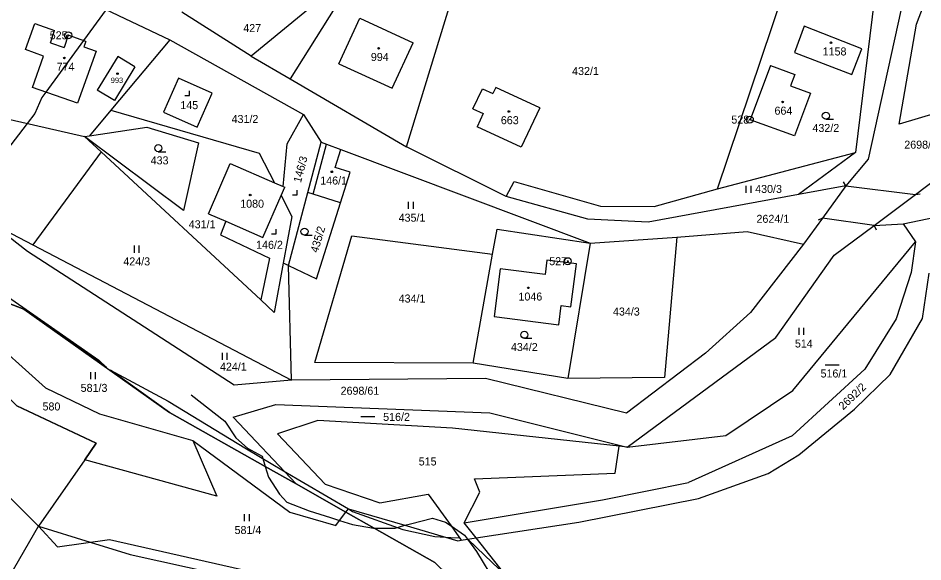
# Model space of a CAD drawing. Extents: x -439246 to -433691, y -1130252 to -1121148.
# Drawn here: x -437381 to -437188.8, y -1124250 to -1124134.4 of the extents above; entities that cross this region are included whole.
import ezdxf

# ---------------------------------------------------------------- set-up
doc = ezdxf.new("R2010")
doc.units = 0
for name, color, linetype in [('Vrstva 1', 7, 'Continuous'), ('Vrstva 16', 7, 'Continuous'), ('Vrstva 17', 7, 'Continuous'), ('Vrstva 18', 7, 'Continuous'), ('Vrstva 19', 7, 'Continuous'), ('Vrstva 24', 7, 'Continuous'), ('Vrstva 25', 7, 'Continuous'), ('Vrstva 26', 7, 'Continuous'), ('Vrstva 3', 7, 'Continuous'), ('Vrstva 37', 7, 'Continuous'), ('Vrstva 4', 7, 'Continuous'), ('Vrstva 52', 7, 'Continuous')]:
    doc.layers.add(name, color=color, linetype=linetype)

msp = doc.modelspace()

# ---------------------------------------------------------------- linework, layer by layer
at = {"layer": 'Vrstva 1'}
for points in [[(-437298.53, -1124161.75), (-437286.35, -1124121.87)], [(-437190.18, -1124135.71), (-437184.96, -1124122.11)], [(-437192.07, -1124126.25), (-437200.45, -1124164.39)], [(-437370.75, -1124128.54), (-437348.82, -1124139.01)], [(-437311, -1124127.73), (-437323.25, -1124147.35)], [(-437317.32, -1124130.86), (-437331.54, -1124142.52)], [(-437232.42, -1124170.71), (-437218.51, -1124129.2)], [(-437199.08, -1124130.03), (-437203.09, -1124162.98)], [(-437331.54, -1124142.52), (-437346.24, -1124133.12)], [(-437312.87, -1124144.11), (-437308.41, -1124134.44)], [(-437308.41, -1124134.44), (-437297.11, -1124139.65)], [(-437379.43, -1124141.05), (-437377.47, -1124135.57)], [(-437377.47, -1124135.57), (-437373.3, -1124137.02)], [(-437214.01, -1124136.15), (-437216.09, -1124141.72)], [(-437201.77, -1124140.92), (-437214.01, -1124136.15)], [(-437193.83, -1124156.94), (-437190.18, -1124135.71)], [(-437374.17, -1124139.67), (-437373.3, -1124137.02)], [(-437370.38, -1124138.03), (-437371.25, -1124140.64)], [(-437366.61, -1124139.39), (-437370.38, -1124138.03)], [(-437374.17, -1124139.67), (-437371.25, -1124140.64)], [(-437366.61, -1124139.39), (-437367.03, -1124140.55)], [(-437367.03, -1124140.55), (-437364.47, -1124141.45)], [(-437348.82, -1124139.01), (-437361.34, -1124154.01)], [(-437348.82, -1124139.01), (-437320.36, -1124154.93)], [(-437301.57, -1124149.32), (-437297.11, -1124139.65)], [(-437375.6, -1124142.48), (-437379.43, -1124141.05)], [(-437377.95, -1124149.14), (-437375.6, -1124142.48)], [(-437364.47, -1124141.45), (-437368.38, -1124152.52)], [(-437359.87, -1124142.59), (-437364.2, -1124149.73)], [(-437356.23, -1124144.8), (-437359.87, -1124142.59)], [(-437331.54, -1124142.52), (-437323.25, -1124147.35)], [(-437216.09, -1124141.72), (-437203.89, -1124146.43)], [(-437203.89, -1124146.43), (-437201.77, -1124140.92)], [(-437312.87, -1124144.11), (-437301.57, -1124149.32)], [(-437221.18, -1124144.48), (-437225.5, -1124156.06)], [(-437221.18, -1124144.48), (-437216.03, -1124146.4)], [(-437356.23, -1124144.8), (-437360.57, -1124151.94)], [(-437216.03, -1124146.4), (-437216.92, -1124148.79)], [(-437346.97, -1124147.18), (-437350.15, -1124154.37)], [(-437339.78, -1124150.37), (-437346.97, -1124147.18)], [(-437323.25, -1124147.35), (-437298.53, -1124161.75)], [(-437368.38, -1124152.52), (-437377.95, -1124149.14)], [(-437360.57, -1124151.94), (-437364.2, -1124149.73)], [(-437284.39, -1124153.7), (-437282.39, -1124149.42)], [(-437282.39, -1124149.42), (-437280.2, -1124150.43)], [(-437279.55, -1124149.18), (-437280.2, -1124150.43)], [(-437270.18, -1124153.51), (-437279.55, -1124149.18)], [(-437216.92, -1124148.79), (-437212.7, -1124150.36)], [(-437167.02, -1124148.93), (-437193.83, -1124156.94)], [(-437400.11, -1124151.98), (-437366.93, -1124159.56)], [(-437342.96, -1124157.56), (-437339.78, -1124150.37)], [(-437212.7, -1124150.36), (-437216.09, -1124159.45)], [(-437361.34, -1124154.01), (-437365.84, -1124159.4)], [(-437361.34, -1124154.01), (-437329.82, -1124163.12)], [(-437284.39, -1124153.7), (-437282.2, -1124154.71)], [(-437270.18, -1124153.51), (-437274.14, -1124161.87)], [(-437350.15, -1124154.37), (-437342.96, -1124157.56)], [(-437323.89, -1124161.15), (-437320.36, -1124154.93)], [(-437320.36, -1124154.93), (-437316.67, -1124160.76)], [(-437282.2, -1124154.71), (-437283.51, -1124157.54)], [(-437216.09, -1124159.45), (-437225.5, -1124156.06)], [(-437365.84, -1124159.4), (-437353.66, -1124157.58)], [(-437353.66, -1124157.58), (-437342.72, -1124160.9)], [(-437274.14, -1124161.87), (-437283.51, -1124157.54)], [(-437366.93, -1124159.56), (-437365.84, -1124159.4)], [(-437345.91, -1124175.32), (-437366.93, -1124159.56)], [(-437366.93, -1124159.56), (-437363.39, -1124162.84)], [(-437342.72, -1124160.9), (-437345.91, -1124175.32)], [(-437324.71, -1124170.23), (-437323.89, -1124161.15)], [(-437319.49, -1124171.46), (-437316.67, -1124160.76)], [(-437316.67, -1124160.76), (-437315.5, -1124161.2)], [(-437315.5, -1124161.2), (-437312.43, -1124162.35)], [(-437277.36, -1124172.33), (-437298.53, -1124161.75)], [(-437363.39, -1124162.84), (-437377.88, -1124182.6)], [(-437363.39, -1124162.84), (-437329.47, -1124194.3)], [(-437329.82, -1124163.12), (-437326.54, -1124169.44)], [(-437313.64, -1124166.19), (-437312.43, -1124162.35)], [(-437312.43, -1124162.35), (-437259.47, -1124182.21)], [(-437232.42, -1124170.71), (-437203.09, -1124162.98)], [(-437203.09, -1124162.98), (-437215.23, -1124171.91)], [(-437340.6, -1124175.98), (-437335.98, -1124165.34)], [(-437335.98, -1124165.34), (-437326.54, -1124169.44)], [(-437200.45, -1124164.39), (-437205.13, -1124170.05)], [(-437190.39, -1124171.89), (-437181.89, -1124165.44)], [(-437310.47, -1124167.18), (-437313.64, -1124166.19)], [(-437312.51, -1124173.66), (-437310.47, -1124167.18)], [(-437326.54, -1124169.44), (-437324.71, -1124170.23)], [(-437277.36, -1124172.33), (-437275.61, -1124169.12)], [(-437275.61, -1124169.12), (-437257.27, -1124174.4)], [(-437325.15, -1124172.12), (-437324.39, -1124170.37)], [(-437324.71, -1124170.23), (-437324.39, -1124170.37)], [(-437245.9, -1124174.46), (-437232.42, -1124170.71)], [(-437205.13, -1124170.05), (-437215.23, -1124171.91)], [(-437205.13, -1124170.05), (-437210.13, -1124176.91)], [(-437329.01, -1124181.01), (-437325.15, -1124172.12)], [(-437325.15, -1124172.12), (-437322.84, -1124176.55)], [(-437323.59, -1124187.01), (-437319.49, -1124171.46)], [(-437318.31, -1124171.83), (-437319.49, -1124171.46)], [(-437312.51, -1124173.66), (-437318.31, -1124171.83)], [(-437260, -1124177.14), (-437277.36, -1124172.33)], [(-437215.23, -1124171.91), (-437247.14, -1124177.79)], [(-437199.12, -1124178.51), (-437190.39, -1124171.89)], [(-437317.6, -1124189.79), (-437312.51, -1124173.66)], [(-437257.27, -1124174.4), (-437245.9, -1124174.46)], [(-437340.6, -1124175.98), (-437336.9, -1124177.59)], [(-437322.84, -1124176.55), (-437324.68, -1124186.5)], [(-437247.14, -1124177.79), (-437260, -1124177.14)], [(-437210.13, -1124176.91), (-437214.18, -1124182.46)], [(-437193.01, -1124178.16), (-437181.06, -1124175.67)], [(-437386.91, -1124177.89), (-437377.88, -1124182.6)], [(-437379.05, -1124184.03), (-437386.91, -1124177.89)], [(-437336.9, -1124177.59), (-437338.04, -1124180.44)], [(-437336.9, -1124177.59), (-437329.01, -1124181.01)], [(-437207.64, -1124184.79), (-437199.12, -1124178.51)], [(-437199.12, -1124178.51), (-437193.01, -1124178.16)], [(-437193.01, -1124178.16), (-437190.35, -1124181.95)], [(-437338.04, -1124180.44), (-437327.65, -1124185.44)], [(-437317.96, -1124207.59), (-437310.14, -1124180.7)], [(-437310.14, -1124180.7), (-437280.21, -1124184.57)], [(-437280.21, -1124184.57), (-437279.26, -1124179.26)], [(-437279.26, -1124179.26), (-437259.47, -1124182.21)], [(-437259.47, -1124182.21), (-437241.08, -1124180.97)], [(-437241.08, -1124180.97), (-437243.7, -1124210.77)], [(-437241.08, -1124180.97), (-437226.11, -1124179.8)], [(-437226.11, -1124179.8), (-437214.18, -1124182.46)], [(-437377.88, -1124182.6), (-437322.96, -1124211.36)], [(-437259.47, -1124182.21), (-437264.2, -1124211)], [(-437214.18, -1124182.46), (-437225.39, -1124196.98)], [(-437216.43, -1124213.55), (-437190.35, -1124181.95)], [(-437190.35, -1124181.95), (-437191.25, -1124188.46)], [(-437335.11, -1124212.4), (-437379.05, -1124184.03)], [(-437284.36, -1124207.77), (-437280.21, -1124184.57)], [(-437220.06, -1124202.32), (-437207.64, -1124184.79)], [(-437327.65, -1124185.44), (-437329.47, -1124194.3)], [(-437324.68, -1124186.5), (-437326.6, -1124196.96)], [(-437323.59, -1124187.01), (-437324.68, -1124186.5)], [(-437268.69, -1124185.83), (-437269.08, -1124188.91)], [(-437262.39, -1124186.64), (-437268.69, -1124185.83)], [(-437263.6, -1124195.76), (-437262.39, -1124186.64)], [(-437399.98, -1124188.48), (-437379.81, -1124196.24)], [(-437322.96, -1124211.36), (-437323.59, -1124187.01)], [(-437323.59, -1124187.01), (-437317.6, -1124189.79)], [(-437278.6, -1124187.69), (-437279.9, -1124197.86)], [(-437269.08, -1124188.91), (-437278.6, -1124187.69)], [(-437191.25, -1124188.46), (-437194.49, -1124198.34)], [(-437188.85, -1124198.28), (-437187.47, -1124188.61)], [(-437402.04, -1124188.89), (-437375.19, -1124212.98)], [(-437329.47, -1124194.3), (-437326.6, -1124196.96)], [(-437379.81, -1124196.24), (-437348.84, -1124218.2)], [(-437266.16, -1124199.61), (-437265.63, -1124195.5)], [(-437265.63, -1124195.5), (-437263.6, -1124195.76)], [(-437279.9, -1124197.86), (-437266.16, -1124199.61)], [(-437225.39, -1124196.98), (-437235.01, -1124205.64)], [(-437194.49, -1124198.34), (-437201.12, -1124209.05)], [(-437195.77, -1124210.19), (-437188.85, -1124198.28)], [(-437251.62, -1124225.59), (-437220.06, -1124202.32)], [(-437235.01, -1124205.64), (-437251.75, -1124218.38)], [(-437284.36, -1124207.77), (-437317.96, -1124207.59)], [(-437264.2, -1124211), (-437284.36, -1124207.77)], [(-437201.12, -1124209.05), (-437216.56, -1124223.19)], [(-437322.96, -1124211.36), (-437335.11, -1124212.4)], [(-437281.72, -1124210.98), (-437322.96, -1124211.36)], [(-437251.75, -1124218.38), (-437281.72, -1124210.98)], [(-437243.7, -1124210.77), (-437264.2, -1124211)], [(-437203.35, -1124217.55), (-437195.77, -1124210.19)], [(-437375.19, -1124212.98), (-437363.75, -1124218.49)], [(-437230.67, -1124223.09), (-437216.43, -1124213.55)], [(-437364.41, -1124224.76), (-437381.28, -1124216.85)], [(-437335.32, -1124219.23), (-437326.28, -1124216.52)], [(-437326.28, -1124216.52), (-437280.83, -1124218.3)], [(-437215.16, -1124227.2), (-437203.35, -1124217.55)], [(-437363.75, -1124218.49), (-437343.92, -1124224.18)], [(-437348.84, -1124218.2), (-437328.51, -1124229.71)], [(-437321.98, -1124233.41), (-437335.32, -1124219.23)], [(-437280.83, -1124218.3), (-437251.62, -1124225.59)], [(-437317.32, -1124219.96), (-437325.91, -1124222.78)], [(-437288.74, -1124221.55), (-437317.32, -1124219.96)], [(-437325.91, -1124222.78), (-437315.81, -1124233.47)], [(-437253.3, -1124225.41), (-437288.74, -1124221.55)], [(-437251.62, -1124225.59), (-437230.67, -1124223.09)], [(-437216.56, -1124223.19), (-437238.6, -1124233.08)], [(-437366.88, -1124228.3), (-437364.41, -1124224.76)], [(-437343.92, -1124224.18), (-437338.82, -1124236.04)], [(-437343.92, -1124224.18), (-437323.32, -1124239.45)], [(-437393.02, -1124226), (-437376.67, -1124242.41)], [(-437254.2, -1124231.13), (-437253.3, -1124225.41)], [(-437251.62, -1124225.59), (-437253.3, -1124225.41)], [(-437221.69, -1124231.22), (-437215.16, -1124227.2)], [(-437366.88, -1124228.3), (-437376.67, -1124242.41)], [(-437338.82, -1124236.04), (-437366.88, -1124228.3)], [(-437328.51, -1124229.71), (-437321.98, -1124233.41)], [(-437284.03, -1124232.3), (-437254.2, -1124231.13)], [(-437282.96, -1124235.14), (-437284.03, -1124232.3)], [(-437236.47, -1124236.5), (-437221.69, -1124231.22)], [(-437321.98, -1124233.41), (-437311.38, -1124239.41)], [(-437315.81, -1124233.47), (-437304.19, -1124237.44)], [(-437256.84, -1124236.78), (-437238.6, -1124233.08)], [(-437304.19, -1124237.44), (-437293.87, -1124235.56)], [(-437293.87, -1124235.56), (-437289.05, -1124242.35)], [(-437286.24, -1124241.7), (-437282.96, -1124235.14)], [(-437286.24, -1124241.7), (-437256.84, -1124236.78)], [(-437261.92, -1124241.57), (-437236.47, -1124236.5)], [(-437311.38, -1124239.41), (-437310.85, -1124238.73)], [(-437310.85, -1124238.73), (-437298.87, -1124242.21)], [(-437323.32, -1124239.45), (-437313.55, -1124242.23)], [(-437312.74, -1124241.18), (-437311.38, -1124239.41)], [(-437311.38, -1124239.41), (-437305.41, -1124242.79)], [(-437396.85, -1124277.22), (-437376.67, -1124242.41)], [(-437376.67, -1124242.41), (-437372.67, -1124246.77)], [(-437313.55, -1124242.23), (-437312.74, -1124241.18)], [(-437298.87, -1124242.21), (-437287.58, -1124245.49)], [(-437289.05, -1124242.35), (-437286.89, -1124245.39)], [(-437283.71, -1124244.9), (-437286.24, -1124241.7)], [(-437283.71, -1124244.9), (-437261.92, -1124241.57)], [(-437305.41, -1124242.79), (-437292.51, -1124250.1)], [(-437372.67, -1124246.77), (-437361.62, -1124245.22)], [(-437361.62, -1124245.22), (-437333.75, -1124251.54)], [(-437287.58, -1124245.49), (-437286.89, -1124245.39)], [(-437286.89, -1124245.39), (-437285.57, -1124245.19)], [(-437285.57, -1124245.19), (-437283.71, -1124244.9)], [(-437271.03, -1124260.94), (-437283.71, -1124244.9)]]:
    msp.add_lwpolyline(points, dxfattribs=at)
at = {"layer": 'Vrstva 24'}
for centre, radius in [((-437370.39, -1124138.06), 0.75), ((-437370.39, -1124138.06), 0.1), ((-437225.57, -1124155.98), 0.75), ((-437225.57, -1124155.98), 0.1), ((-437264.25, -1124186.08), 0.75), ((-437264.25, -1124186.08), 0.1)]:
    msp.add_circle(centre, radius, dxfattribs=at)
at = {"layer": 'Vrstva 25'}
for p, q in [((-437209.41, -1124155.91), (-437207.81, -1124155.91)), ((-437351.25, -1124162.8), (-437349.65, -1124162.8)), ((-437226.31, -1124171.57), (-437226.31, -1124170.07)), ((-437225.31, -1124171.57), (-437225.31, -1124170.07)), ((-437298.05, -1124174.98), (-437298.05, -1124173.48)), ((-437297.05, -1124174.98), (-437297.05, -1124173.48)), ((-437320.18, -1124180.54), (-437318.58, -1124180.54)), ((-437356.31, -1124184.27), (-437356.31, -1124182.77)), ((-437355.31, -1124184.27), (-437355.31, -1124182.77)), ((-437215.08, -1124201.72), (-437215.08, -1124200.22)), ((-437214.08, -1124201.72), (-437214.08, -1124200.22)), ((-437273.46, -1124202.47), (-437271.86, -1124202.47)), ((-437337.61, -1124207.07), (-437337.61, -1124205.57)), ((-437336.61, -1124207.07), (-437336.61, -1124205.57)), ((-437365.61, -1124211.15), (-437365.61, -1124209.65)), ((-437364.61, -1124211.15), (-437364.61, -1124209.65)), ((-437209.59, -1124208.09), (-437206.59, -1124208.09)), ((-437308.23, -1124219.07), (-437305.23, -1124219.07)), ((-437332.9, -1124241.36), (-437332.9, -1124239.86)), ((-437331.9, -1124241.36), (-437331.9, -1124239.86))]:
    msp.add_line(p, q, dxfattribs=at)
for points in [[(-437345.59, -1124150.87), (-437344.59, -1124150.87), (-437344.59, -1124149.87)], [(-437322.76, -1124171.95), (-437321.76, -1124171.95), (-437321.76, -1124170.95)], [(-437327.19, -1124180.24), (-437326.19, -1124180.24), (-437326.19, -1124179.24)]]:
    msp.add_lwpolyline(points, dxfattribs=at)
for centre, radius in [((-437304.43, -1124140.82), 0.175), ((-437208.32, -1124139.65), 0.175), ((-437371.19, -1124142.88), 0.175), ((-437359.91, -1124146.23), 0.175), ((-437218.6, -1124152.23), 0.175), ((-437276.75, -1124154.26), 0.175), ((-437209.41, -1124155.16), 0.75), ((-437351.25, -1124162.05), 0.75), ((-437314.37, -1124167.08), 0.175), ((-437331.72, -1124172.01), 0.175), ((-437320.18, -1124179.79), 0.75), ((-437272.61, -1124191.74), 0.175), ((-437273.46, -1124201.72), 0.75)]:
    msp.add_circle(centre, radius, dxfattribs=at)
at = {"layer": 'Vrstva 26'}
for p, q in [((-437205.13, -1124170.05), (-437205.65, -1124169.19)), ((-437190.39, -1124171.89), (-437189.4, -1124171.79)), ((-437210.13, -1124176.91), (-437211.04, -1124177.33)), ((-437199.12, -1124178.51), (-437198.7, -1124179.42))]:
    msp.add_line(p, q, dxfattribs=at)
at = {"layer": 'Vrstva 3'}
for points in [[(-437312.87, -1124144.11), (-437308.41, -1124134.44)], [(-437308.41, -1124134.44), (-437297.11, -1124139.65)], [(-437379.43, -1124141.05), (-437377.47, -1124135.57)], [(-437377.47, -1124135.57), (-437373.3, -1124137.02)], [(-437214.01, -1124136.15), (-437216.09, -1124141.72)], [(-437201.77, -1124140.92), (-437214.01, -1124136.15)], [(-437374.17, -1124139.67), (-437373.3, -1124137.02)], [(-437370.38, -1124138.03), (-437371.25, -1124140.64)], [(-437366.61, -1124139.39), (-437370.38, -1124138.03)], [(-437374.17, -1124139.67), (-437371.25, -1124140.64)], [(-437366.61, -1124139.39), (-437367.03, -1124140.55)], [(-437367.03, -1124140.55), (-437364.47, -1124141.45)], [(-437301.57, -1124149.32), (-437297.11, -1124139.65)], [(-437375.6, -1124142.48), (-437379.43, -1124141.05)], [(-437377.95, -1124149.14), (-437375.6, -1124142.48)], [(-437364.47, -1124141.45), (-437368.38, -1124152.52)], [(-437359.87, -1124142.59), (-437364.2, -1124149.73)], [(-437356.23, -1124144.8), (-437359.87, -1124142.59)], [(-437216.09, -1124141.72), (-437203.89, -1124146.43)], [(-437203.89, -1124146.43), (-437201.77, -1124140.92)], [(-437312.87, -1124144.11), (-437301.57, -1124149.32)], [(-437221.18, -1124144.48), (-437225.5, -1124156.06)], [(-437221.18, -1124144.48), (-437216.03, -1124146.4)], [(-437356.23, -1124144.8), (-437360.57, -1124151.94)], [(-437216.03, -1124146.4), (-437216.92, -1124148.79)], [(-437368.38, -1124152.52), (-437377.95, -1124149.14)], [(-437360.57, -1124151.94), (-437364.2, -1124149.73)], [(-437284.39, -1124153.7), (-437282.39, -1124149.42)], [(-437282.39, -1124149.42), (-437280.2, -1124150.43)], [(-437279.55, -1124149.18), (-437280.2, -1124150.43)], [(-437270.18, -1124153.51), (-437279.55, -1124149.18)], [(-437216.92, -1124148.79), (-437212.7, -1124150.36)], [(-437212.7, -1124150.36), (-437216.09, -1124159.45)], [(-437284.39, -1124153.7), (-437282.2, -1124154.71)], [(-437270.18, -1124153.51), (-437274.14, -1124161.87)], [(-437282.2, -1124154.71), (-437283.51, -1124157.54)], [(-437216.09, -1124159.45), (-437225.5, -1124156.06)], [(-437274.14, -1124161.87), (-437283.51, -1124157.54)], [(-437318.31, -1124171.83), (-437315.5, -1124161.2)], [(-437315.5, -1124161.2), (-437312.43, -1124162.35)], [(-437313.64, -1124166.19), (-437312.43, -1124162.35)], [(-437340.6, -1124175.98), (-437335.98, -1124165.34)], [(-437335.98, -1124165.34), (-437326.54, -1124169.44)], [(-437310.47, -1124167.18), (-437313.64, -1124166.19)], [(-437312.51, -1124173.66), (-437310.47, -1124167.18)], [(-437326.54, -1124169.44), (-437324.71, -1124170.23)], [(-437325.15, -1124172.12), (-437324.39, -1124170.37)], [(-437324.71, -1124170.23), (-437324.39, -1124170.37)], [(-437329.01, -1124181.01), (-437325.15, -1124172.12)], [(-437312.51, -1124173.66), (-437318.31, -1124171.83)], [(-437340.6, -1124175.98), (-437336.9, -1124177.59)], [(-437336.9, -1124177.59), (-437329.01, -1124181.01)], [(-437268.69, -1124185.83), (-437269.08, -1124188.91)], [(-437262.39, -1124186.64), (-437268.69, -1124185.83)], [(-437263.6, -1124195.76), (-437262.39, -1124186.64)], [(-437278.6, -1124187.69), (-437279.9, -1124197.86)], [(-437269.08, -1124188.91), (-437278.6, -1124187.69)], [(-437266.16, -1124199.61), (-437265.63, -1124195.5)], [(-437265.63, -1124195.5), (-437263.6, -1124195.76)], [(-437279.9, -1124197.86), (-437266.16, -1124199.61)]]:
    msp.add_lwpolyline(points, dxfattribs=at)
at = {"layer": 'Vrstva 37'}
for centre in [(-437304.43, -1124140.82), (-437208.32, -1124139.65), (-437371.19, -1124142.88), (-437359.91, -1124146.23), (-437218.6, -1124152.23), (-437276.75, -1124154.26), (-437314.37, -1124167.08), (-437331.72, -1124172.01), (-437272.61, -1124191.74)]:
    msp.add_circle(centre, 0.175, dxfattribs=at)
at = {"layer": 'Vrstva 4'}
for points in [[(-437318.31, -1124171.83), (-437315.5, -1124161.2)], [(-437205.13, -1124170.05), (-437190.39, -1124171.89)], [(-437199.12, -1124178.51), (-437210.13, -1124176.91)], [(-437344.24, -1124214.46), (-437337.11, -1124220.08)], [(-437337.11, -1124220.08), (-437334.75, -1124223.62)], [(-437334.75, -1124223.62), (-437332.3, -1124225.8)], [(-437332.3, -1124225.8), (-437329.18, -1124227.5)], [(-437329.18, -1124227.5), (-437328.51, -1124229.71)], [(-437328.51, -1124229.71), (-437327.81, -1124231.98)], [(-437327.81, -1124231.98), (-437325.5, -1124235.57)], [(-437325.5, -1124235.57), (-437323.94, -1124237.32)], [(-437323.94, -1124237.32), (-437319.22, -1124239.16)], [(-437319.22, -1124239.16), (-437314.64, -1124240.58)], [(-437314.64, -1124240.58), (-437312.74, -1124241.18)], [(-437297.65, -1124241.87), (-437292.99, -1124240.66)], [(-437292.99, -1124240.66), (-437290.23, -1124241.52)], [(-437312.74, -1124241.18), (-437309.97, -1124242.04)], [(-437309.97, -1124242.04), (-437305.54, -1124242.79)], [(-437300.93, -1124242.79), (-437298.87, -1124242.21)], [(-437298.87, -1124242.21), (-437297.65, -1124241.87)], [(-437290.23, -1124241.52), (-437289.05, -1124242.35)], [(-437289.05, -1124242.35), (-437286.2, -1124244.34)], [(-437305.54, -1124242.79), (-437305.41, -1124242.79)], [(-437305.41, -1124242.79), (-437300.93, -1124242.79)], [(-437286.2, -1124244.34), (-437285.57, -1124245.19)], [(-437285.57, -1124245.19), (-437283.61, -1124247.8)], [(-437283.61, -1124247.8), (-437279.63, -1124254.42)]]:
    msp.add_lwpolyline(points, dxfattribs=at)
at = {"layer": 'Vrstva 52'}
for points in [[(-437291.65, -1124070.71), (-437306.34, -1124080.55), (-437310.33, -1124083.74), (-437318.05, -1124089.92), (-437320.96, -1124093.68), (-437321.67, -1124094.6), (-437331.53, -1124101.8), (-437332.75, -1124102.7), (-437337.68, -1124108.01), (-437338.29, -1124108.66), (-437338.35, -1124108.71), (-437350.01, -1124118.46), (-437351.94, -1124120.53), (-437354.25, -1124123.01), (-437357.03, -1124125.98), (-437357.88, -1124126.89), (-437359.17, -1124128.26), (-437362.32, -1124132.57), (-437367.16, -1124139.19), (-437375.16, -1124150.12), (-437376, -1124151.27), (-437377.49, -1124154.68), (-437379.1, -1124156.78), (-437387.93, -1124168.31)], [(-437398.97, -1124187.73), (-437384.73, -1124192.6), (-437363.85, -1124207.08), (-437362.25, -1124208.69), (-437379.81, -1124196.24), (-437399.98, -1124188.48), (-437402.04, -1124188.89), (-437408.48, -1124190.16), (-437381.28, -1124216.85), (-437364.41, -1124224.76), (-437366.88, -1124228.3), (-437376.67, -1124242.41)], [(-437376.67, -1124242.41), (-437393.02, -1124226), (-437415.29, -1124209.02), (-437415.72, -1124209.09), (-437415.83, -1124209)], [(-437259.15, -1124282.66), (-437292.51, -1124250.1), (-437305.41, -1124242.79), (-437311.38, -1124239.41), (-437321.98, -1124233.41), (-437328.51, -1124229.71), (-437348.84, -1124218.2), (-437361.43, -1124209.27), (-437349.16, -1124215.82), (-437332.5, -1124225.95), (-437324.62, -1124230.6), (-437310.83, -1124238.73), (-437309.96, -1124239.25), (-437299.31, -1124243.09), (-437292.49, -1124244.58), (-437290.24, -1124244.72), (-437289.11, -1124244.79), (-437287.23, -1124244.9)], [(-437376.67, -1124242.41), (-437365.72, -1124245.79), (-437357.25, -1124248.41), (-437338.93, -1124252.46)], [(-437287.23, -1124244.9), (-437286.89, -1124245.39), (-437285.57, -1124245.19), (-437285.49, -1124245.18), (-437281.86, -1124248.62), (-437277.45, -1124252.81), (-437271.03, -1124260.94), (-437252.31, -1124280.01), (-437252.01, -1124280.37), (-437251.78, -1124280.55), (-437250.82, -1124281.53), (-437251.72, -1124283.9), (-437252.58, -1124286.18), (-437259.15, -1124282.66)]]:
    msp.add_lwpolyline(points, dxfattribs=at)

# ---------------------------------------------------------------- texts
at = {"layer": 'Vrstva 16'}
for s, p in [('2698/61', (-437192.75, -1124162.16)), ('2624/1', (-437224.15, -1124177.92)), ('2698/61', (-437312.51, -1124214.46))]:
    msp.add_text(s, height=1.7, dxfattribs=at).set_placement(p)
at = {"layer": 'Vrstva 17'}
for s, p in [('525', (-437374.31, -1124138.91)), ('528', (-437229.49, -1124156.83)), ('527', (-437268.18, -1124186.93))]:
    msp.add_text(s, height=1.7, dxfattribs=at).set_placement(p)
at = {"layer": 'Vrstva 18'}
for s, p in [('427', (-437333.19, -1124137.38)), ('432/1', (-437263.32, -1124146.5)), ('431/2', (-437335.67, -1124156.7)), ('432/2', (-437212.26, -1124158.61)), ('433', (-437352.87, -1124165.5)), ('430/3', (-437224.43, -1124171.57)), ('435/1', (-437300.18, -1124177.68)), ('431/1', (-437344.78, -1124179.08)), ('424/3', (-437358.67, -1124186.97)), ('434/1', (-437300.18, -1124194.86)), ('434/3', (-437254.64, -1124197.63)), ('434/2', (-437276.32, -1124205.17)), ('514', (-437215.99, -1124204.42)), ('424/1', (-437338.14, -1124209.35)), ('516/1', (-437210.54, -1124210.79)), ('581/3', (-437367.74, -1124213.85)), ('580', (-437375.84, -1124217.8)), ('516/2', (-437303.47, -1124220.02)), ('515', (-437295.91, -1124229.49)), ('581/4', (-437335.04, -1124244.06))]:
    msp.add_text(s, height=1.7, dxfattribs=at).set_placement(p)
for s, rotation, p in [('435/2', 73.5474, (-437317.35, -1124184.4)), ('2692/2', 43.4508, (-437205.73, -1124217.81))]:
    msp.add_text(s, height=1.7, rotation=rotation, dxfattribs=at).set_placement(p)
at = {"layer": 'Vrstva 19'}
for s, height, p in [('1158', 1.7, (-437210.09, -1124142.35)), ('994', 1.7, (-437306.08, -1124143.52)), ('774', 1.7, (-437372.84, -1124145.58)), ('993', 1.14, (-437361.34, -1124148.2)), ('145', 1.7, (-437346.56, -1124153.76)), ('664', 1.7, (-437220.32, -1124154.93)), ('663', 1.7, (-437278.46, -1124156.96)), ('146/1', 1.7, (-437316.83, -1124169.78)), ('1080', 1.7, (-437333.84, -1124174.71)), ('146/2', 1.7, (-437330.46, -1124183.44)), ('1046', 1.7, (-437274.72, -1124194.44))]:
    msp.add_text(s, height=height, dxfattribs=at).set_placement(p)
msp.add_text('146/3', height=1.7, rotation=75.5035, dxfattribs=at).set_placement((-437320.94, -1124169.52))

doc.saveas('drawing.dxf')
